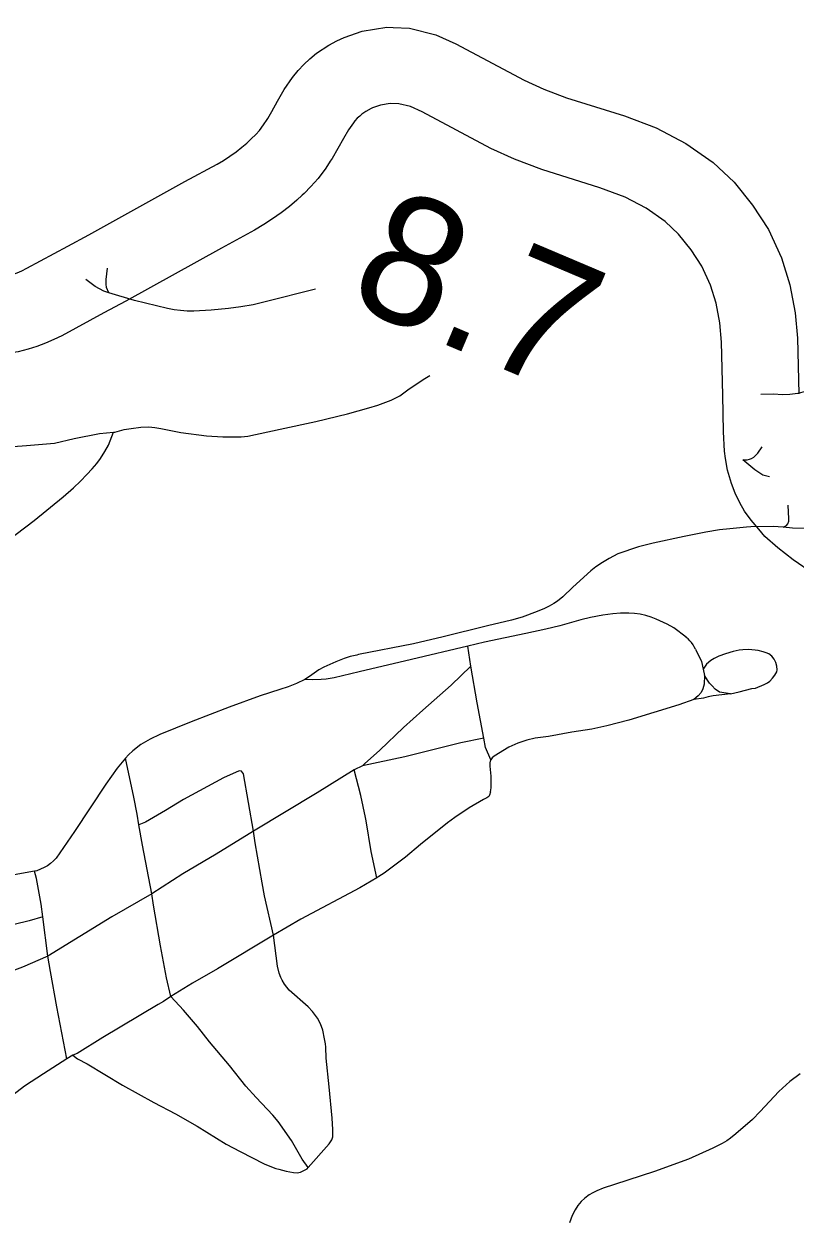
# Model space of a CAD drawing. Extents: x -19 to 366, y -4 to 359.
# Drawn here: x 152.285 to 152.766, y 192.207 to 192.954 of the extents above; entities that cross this region are included whole.
import ezdxf

# ---------------------------------------------------------------- set-up
doc = ezdxf.new("R2010")
doc.units = 0
for name, color, linetype in [('Level 10', 7, 'Continuous'), ('Level 33', 7, 'Continuous'), ('Level 48', 7, 'Continuous'), ('Level 60', 7, 'Continuous')]:
    doc.layers.add(name, color=color, linetype=linetype)

msp = doc.modelspace()

# ---------------------------------------------------------------- linework, layer by layer
at = {"layer": 'Level 10'}
for p, q in [((152.31242, 192.81499), (152.32556, 192.82208)), ((152.34852, 192.78067), (152.3349, 192.77332))]:
    msp.add_line(p, q, dxfattribs=at)
for points in [[(152.47527, 192.94041), (152.48021, 192.94316), (152.48481, 192.9453), (152.49608, 192.94918), (152.51151, 192.95157), (152.51546, 192.95141)], [(152.51546, 192.95141), (152.52571, 192.95101), (152.54201, 192.94696), (152.55461, 192.94124), (152.59732, 192.91849), (152.60948, 192.91297), (152.62372, 192.90752), (152.65989, 192.89628), (152.67972, 192.88883), (152.69819, 192.87911), (152.71513, 192.86715), (152.72832, 192.85485), (152.73982, 192.84064), (152.74969, 192.82548), (152.7579, 192.8077), (152.76318, 192.79092), (152.76645, 192.77348), (152.76779, 192.75762), (152.76868, 192.72278)], [(152.32556, 192.82208), (152.3855, 192.8553), (152.40549, 192.86611), (152.40947, 192.86851), (152.41346, 192.87113), (152.41735, 192.87389), (152.42101, 192.8767), (152.42404, 192.87926), (152.42647, 192.8815), (152.42691, 192.88191), (152.42972, 192.88475), (152.43192, 192.88719), (152.43448, 192.89066), (152.43671, 192.89405), (152.43717, 192.89474), (152.43971, 192.89908), (152.44322, 192.90558), (152.44751, 192.91273), (152.45251, 192.9203), (152.45613, 192.92466), (152.45965, 192.9284), (152.46343, 192.93191), (152.46764, 192.93535), (152.47527, 192.94041)], [(152.51361, 192.9041), (152.50751, 192.90304), (152.50256, 192.90133), (152.50174, 192.90095), (152.49829, 192.89903)], [(152.72134, 192.72205), (152.72049, 192.75502), (152.71947, 192.76711), (152.71717, 192.77941), (152.71365, 192.7906), (152.70814, 192.80251), (152.70147, 192.81275), (152.6936, 192.82249), (152.68519, 192.83033), (152.6734, 192.83865), (152.6603, 192.84555), (152.64453, 192.85147), (152.60822, 192.86276), (152.59122, 192.86927), (152.57639, 192.876), (152.53366, 192.89875), (152.52638, 192.90206), (152.51901, 192.90389), (152.51361, 192.9041)], [(152.49829, 192.89903), (152.49595, 192.89734), (152.49456, 192.8962), (152.49303, 192.89478), (152.4916, 192.89327), (152.4906, 192.89206), (152.48758, 192.88749), (152.48438, 192.88215), (152.48098, 192.87585), (152.47735, 192.86966), (152.47622, 192.86796), (152.47333, 192.86357), (152.46866, 192.85723), (152.46416, 192.85223), (152.45989, 192.84792), (152.45867, 192.84678), (152.45538, 192.84376), (152.45074, 192.83983), (152.44547, 192.83578), (152.44013, 192.832), (152.43469, 192.82843), (152.42899, 192.82499), (152.40824, 192.81377), (152.34852, 192.78067)], [(152.2561, 192.79337), (152.27213, 192.79566), (152.27463, 192.7963), (152.27771, 192.79726), (152.28074, 192.79838), (152.28371, 192.79966), (152.28681, 192.8012), (152.31242, 192.81499)], [(152.3349, 192.77332), (152.30854, 192.75912), (152.30361, 192.75668), (152.29836, 192.75441), (152.293, 192.75243), (152.28753, 192.75072), (152.28134, 192.74915), (152.2628, 192.7465)], [(152.72229, 192.68717), (152.72169, 192.69912), (152.72134, 192.72205)], [(152.72904, 192.66079), (152.7266, 192.66689), (152.72409, 192.67518), (152.72283, 192.68242), (152.72229, 192.68717)], [(152.74375, 192.63832), (152.739, 192.64394), (152.73472, 192.64972), (152.73188, 192.65488), (152.72904, 192.66079)], [(152.76523, 192.61929), (152.75561, 192.62671), (152.74739, 192.63391), (152.74375, 192.63832)], [(152.81726, 192.57513), (152.79064, 192.60184), (152.76523, 192.61929)]]:
    msp.add_lwpolyline(points, dxfattribs=at)
at = {"layer": 'Level 33'}
for points in [[(152.33803, 192.78583), (152.33648, 192.78919), (152.33628, 192.79136), (152.33622, 192.79416), (152.33704, 192.80137)], [(152.33803, 192.78583), (152.33492, 192.78685), (152.32938, 192.78985), (152.32366, 192.79416)], [(152.467, 192.78809), (152.43561, 192.78018), (152.42801, 192.77848), (152.42035, 192.7771), (152.41264, 192.77607), (152.40182, 192.77511), (152.39099, 192.77447), (152.38687, 192.77451), (152.38277, 192.77479), (152.37868, 192.77531), (152.37463, 192.77607), (152.35397, 192.78115), (152.33803, 192.78583)], [(152.34094, 192.69892), (152.34172, 192.699), (152.34757, 192.70054), (152.35195, 192.70124), (152.35797, 192.70197), (152.36298, 192.70218), (152.36662, 192.70188), (152.37038, 192.7013), (152.38296, 192.69871), (152.39894, 192.69665), (152.40911, 192.6961), (152.41513, 192.69598), (152.4206, 192.69602), (152.42474, 192.69635), (152.44487, 192.70086), (152.46712, 192.70549), (152.48696, 192.71034), (152.50018, 192.71407), (152.50596, 192.71587), (152.51418, 192.71894), (152.51719, 192.72029), (152.51954, 192.72157), (152.52467, 192.72534), (152.53411, 192.73182), (152.5383, 192.73421)], [(152.77705, 192.72591), (152.7729, 192.72433), (152.76799, 192.72301), (152.76313, 192.72239), (152.75871, 192.72219), (152.75261, 192.72257), (152.74501, 192.72241)], [(152.19222, 192.62004), (152.20495, 192.61949), (152.25504, 192.62134), (152.25744, 192.62166), (152.25979, 192.6222), (152.26207, 192.62298), (152.26427, 192.62398), (152.26636, 192.62519), (152.27399, 192.63073), (152.29133, 192.64386), (152.30941, 192.65864), (152.31581, 192.66418), (152.32025, 192.66836), (152.3243, 192.67241), (152.32765, 192.67603), (152.33046, 192.67938), (152.33269, 192.6825), (152.33547, 192.68678), (152.33782, 192.69085), (152.34094, 192.69892)], [(152.19741, 192.68805), (152.23119, 192.68847), (152.26672, 192.68919), (152.28664, 192.69064), (152.30413, 192.69202), (152.31629, 192.69488), (152.33215, 192.6981), (152.34094, 192.69892)], [(152.73375, 192.68174), (152.73647, 192.68173), (152.73795, 192.68208), (152.73922, 192.68254), (152.74066, 192.68342), (152.74319, 192.68585), (152.74582, 192.68981)], [(152.75039, 192.67104), (152.74628, 192.67211), (152.74125, 192.67544), (152.73375, 192.68174)], [(152.75895, 192.63963), (152.76096, 192.64063), (152.76175, 192.64177), (152.76237, 192.64345), (152.76256, 192.64492), (152.76202, 192.65338)], [(152.75895, 192.63963), (152.75262, 192.64003), (152.73867, 192.63992), (152.73605, 192.63967), (152.72554, 192.63867), (152.7191, 192.63791), (152.71071, 192.63653), (152.69705, 192.63388), (152.67782, 192.62972), (152.66861, 192.62746), (152.65565, 192.62293), (152.65033, 192.62019), (152.64607, 192.61766), (152.64203, 192.61488), (152.63886, 192.61234), (152.6277, 192.60223), (152.62134, 192.59627), (152.61804, 192.59353), (152.61567, 192.59195), (152.61283, 192.59035), (152.60989, 192.5889), (152.60533, 192.58693), (152.59603, 192.58357), (152.58941, 192.58162), (152.57429, 192.57801), (152.54669, 192.57112), (152.52808, 192.56683), (152.49382, 192.56008), (152.49272, 192.55982), (152.48867, 192.55884), (152.4848, 192.55761), (152.4797, 192.55571), (152.47222, 192.55237), (152.46898, 192.55058), (152.46325, 192.54643), (152.4603, 192.54454)], [(152.77863, 192.6388), (152.76475, 192.63903), (152.75895, 192.63963)], [(152.7041, 192.5635), (152.70344, 192.56494), (152.70267, 192.56631), (152.70176, 192.5676), (152.70072, 192.5688), (152.69958, 192.5699), (152.69834, 192.57088), (152.69829, 192.57091), (152.69068, 192.57678), (152.68644, 192.57916), (152.67965, 192.58229), (152.6765, 192.58356), (152.67328, 192.58454), (152.66975, 192.58527), (152.66614, 192.58575), (152.66251, 192.58598), (152.65735, 192.5859), (152.65262, 192.5855), (152.64637, 192.58465), (152.6386, 192.58323), (152.63267, 192.58183), (152.61947, 192.57813), (152.61079, 192.57602), (152.59833, 192.57325), (152.57246, 192.56793), (152.56199, 192.56544)], [(152.56199, 192.56544), (152.52693, 192.55696), (152.49429, 192.54934), (152.47872, 192.54571), (152.47358, 192.54481), (152.47056, 192.54454), (152.46519, 192.54434), (152.4603, 192.54454)], [(152.56402, 192.553), (152.56199, 192.56544)], [(152.7041, 192.5635), (152.70784, 192.55581), (152.709, 192.55098)], [(152.75402, 192.55598), (152.75329, 192.55736), (152.75179, 192.55912), (152.7499, 192.56052), (152.74827, 192.56132), (152.74643, 192.56194), (152.74323, 192.56265), (152.73739, 192.5633), (152.73384, 192.56316), (152.73145, 192.56288), (152.72762, 192.56198), (152.7229, 192.56056), (152.71883, 192.55907), (152.71577, 192.55766), (152.71379, 192.55643), (152.71104, 192.55412), (152.709, 192.55098)], [(152.56402, 192.553), (152.55157, 192.54102), (152.53408, 192.5255)], [(152.56788, 192.53008), (152.56402, 192.553)], [(152.72594, 192.5357), (152.7314, 192.53693), (152.73927, 192.53898), (152.74161, 192.53923), (152.74713, 192.54149), (152.74918, 192.54259), (152.7506, 192.54364), (152.7523, 192.54537), (152.75375, 192.54736), (152.75487, 192.54947), (152.75515, 192.55054), (152.75503, 192.55297), (152.75442, 192.55524), (152.75402, 192.55598)], [(152.4603, 192.54454), (152.45521, 192.5421), (152.44992, 192.54003), (152.44479, 192.53827), (152.43247, 192.53447), (152.41314, 192.52737), (152.38938, 192.51822), (152.36975, 192.51019), (152.3637, 192.50732), (152.358, 192.50394), (152.35302, 192.50015), (152.3503, 192.49762), (152.3483, 192.49547)], [(152.70973, 192.54714), (152.70954, 192.54168), (152.70868, 192.53868), (152.70782, 192.53657), (152.7059, 192.53432), (152.7032, 192.53201)], [(152.709, 192.55098), (152.70973, 192.54714)], [(152.72594, 192.5357), (152.71911, 192.53674), (152.71648, 192.53861), (152.71466, 192.5407), (152.71295, 192.54239), (152.70973, 192.54714)], [(152.572, 192.5079), (152.56788, 192.53008)], [(152.7032, 192.53201), (152.69384, 192.52883), (152.66266, 192.51923), (152.64884, 192.51559), (152.63947, 192.51356), (152.62698, 192.51162), (152.61235, 192.5091), (152.60407, 192.5079), (152.5988, 192.50663), (152.59332, 192.50477), (152.58759, 192.50231), (152.57847, 192.49666), (152.57725, 192.49567), (152.57648, 192.49451)], [(152.72594, 192.5357), (152.71516, 192.53443), (152.71207, 192.5338), (152.70909, 192.53291), (152.7032, 192.53201)], [(152.53408, 192.5255), (152.52199, 192.51471), (152.50712, 192.50039), (152.49766, 192.49194), (152.49639, 192.4908)], [(152.572, 192.5079), (152.55769, 192.50504), (152.54944, 192.50295), (152.52283, 192.49624), (152.49639, 192.4908)], [(152.57648, 192.49451), (152.57312, 192.50209), (152.572, 192.5079)], [(152.3483, 192.49547), (152.34323, 192.4892), (152.33602, 192.47922), (152.31661, 192.44965), (152.30515, 192.43312), (152.30345, 192.43138), (152.30162, 192.42981), (152.29965, 192.4284), (152.29756, 192.42717), (152.29538, 192.42613), (152.29311, 192.42528), (152.29158, 192.425)], [(152.35558, 192.46059), (152.35365, 192.47122), (152.3483, 192.49547)], [(152.57629, 192.47457), (152.57665, 192.47693), (152.57655, 192.48427), (152.57598, 192.4906), (152.57606, 192.49262), (152.57648, 192.49451)], [(152.42073, 192.48742), (152.41935, 192.48767), (152.40946, 192.48324), (152.38455, 192.46972), (152.37325, 192.46275), (152.36084, 192.45563), (152.35677, 192.4539)], [(152.42818, 192.44993), (152.42197, 192.48575), (152.42073, 192.48742)], [(152.49102, 192.48824), (152.46796, 192.47394), (152.42818, 192.44993)], [(152.49639, 192.4908), (152.49102, 192.48824)], [(152.49856, 192.45643), (152.49824, 192.45853), (152.4952, 192.47224), (152.49102, 192.48824)], [(152.57629, 192.47457), (152.57562, 192.47238), (152.57508, 192.47155), (152.57399, 192.47069), (152.57177, 192.4696), (152.5629, 192.46452), (152.55401, 192.45856), (152.54938, 192.45506), (152.53242, 192.44168), (152.52309, 192.43373), (152.50974, 192.42377), (152.50661, 192.42169), (152.50533, 192.42084)], [(152.35677, 192.4539), (152.35558, 192.46059)], [(152.50533, 192.42084), (152.50162, 192.43726), (152.49856, 192.45643)], [(152.35904, 192.44127), (152.35677, 192.4539)], [(152.42818, 192.44993), (152.40488, 192.43555), (152.38414, 192.42337), (152.36476, 192.41093)], [(152.43376, 192.41767), (152.42932, 192.44265), (152.42818, 192.44993)], [(152.36476, 192.41093), (152.35904, 192.44127)], [(152.29158, 192.425), (152.272, 192.42153), (152.25116, 192.41843), (152.22512, 192.41478)], [(152.29566, 192.40431), (152.29281, 192.42049), (152.29158, 192.425)], [(152.44075, 192.3851), (152.43521, 192.4095), (152.43376, 192.41767)], [(152.50533, 192.42084), (152.49456, 192.41448), (152.45774, 192.39503), (152.44075, 192.3851)], [(152.36476, 192.41093), (152.33985, 192.39642), (152.29997, 192.37185)], [(152.37025, 192.3784), (152.36578, 192.40378), (152.36476, 192.41093)], [(152.29674, 192.39657), (152.29566, 192.40431)], [(152.29674, 192.39657), (152.28813, 192.39404), (152.27026, 192.38962), (152.23284, 192.3825), (152.22764, 192.38127), (152.22573, 192.38009)], [(152.29997, 192.37185), (152.29674, 192.39657)], [(152.44075, 192.3851), (152.40583, 192.36394)], [(152.47335, 192.31505), (152.47317, 192.31723), (152.47267, 192.32036), (152.47154, 192.3257), (152.47014, 192.32977), (152.46821, 192.33328), (152.46515, 192.33733), (152.46248, 192.34022), (152.45054, 192.35071), (152.44759, 192.35445), (152.44609, 192.35687), (152.44524, 192.35856), (152.44423, 192.36134), (152.44334, 192.36579), (152.44075, 192.3851)], [(152.37669, 192.34682), (152.37395, 192.35846), (152.37025, 192.3784)], [(152.29997, 192.37185), (152.28404, 192.36516), (152.26256, 192.3572)], [(152.30553, 192.34029), (152.30148, 192.36236), (152.29997, 192.37185)], [(152.40583, 192.36394), (152.39028, 192.35498), (152.37669, 192.34682)], [(152.37669, 192.34682), (152.37214, 192.34374), (152.36875, 192.34167), (152.33412, 192.32123), (152.31829, 192.31128), (152.31548, 192.31005)], [(152.46243, 192.24001), (152.45858, 192.24522), (152.45193, 192.25684), (152.44373, 192.26879), (152.44042, 192.27275), (152.42983, 192.28367), (152.42348, 192.2909), (152.4132, 192.30377), (152.40087, 192.3184), (152.39336, 192.32804), (152.38465, 192.33822), (152.37669, 192.34682)], [(152.31181, 192.30781), (152.30553, 192.34029)], [(152.46243, 192.24001), (152.4756, 192.2548), (152.47723, 192.25724), (152.47779, 192.25918), (152.47787, 192.26381), (152.47737, 192.2709), (152.47556, 192.29042), (152.47362, 192.30826), (152.47335, 192.31505)], [(152.31181, 192.30781), (152.29721, 192.29854), (152.28539, 192.29075), (152.28064, 192.2873), (152.27603, 192.28365), (152.26393, 192.27328), (152.26173, 192.27179), (152.25942, 192.27048), (152.25702, 192.26935), (152.25454, 192.26843), (152.22678, 192.26056)], [(152.31548, 192.31005), (152.31181, 192.30781)], [(152.31548, 192.31005), (152.31832, 192.30785), (152.32434, 192.30468), (152.34659, 192.2915), (152.36612, 192.2806), (152.37948, 192.27345), (152.39319, 192.26579), (152.41116, 192.25471), (152.41988, 192.25002), (152.43502, 192.24242), (152.43946, 192.24049), (152.44231, 192.23951), (152.44401, 192.23892), (152.44866, 192.2377), (152.45333, 192.23685), (152.45558, 192.2368), (152.45754, 192.23718), (152.46169, 192.2392), (152.46243, 192.24001)], [(152.76961, 192.29854), (152.76317, 192.2937), (152.75618, 192.28742), (152.74466, 192.27497), (152.73969, 192.2701), (152.72944, 192.26111), (152.72602, 192.2584), (152.72365, 192.25674), (152.72084, 192.25504), (152.7151, 192.25207), (152.69989, 192.24519), (152.67856, 192.2376), (152.65356, 192.22954), (152.64646, 192.22706), (152.64267, 192.22551), (152.64008, 192.22424), (152.63791, 192.22293), (152.63518, 192.22092), (152.63276, 192.21875), (152.63072, 192.21634), (152.62897, 192.21372), (152.62723, 192.2102), (152.62562, 192.20548)]]:
    msp.add_lwpolyline(points, dxfattribs=at)
at = {"layer": 'Level 60'}
for points in [[(156.50946, 189.3937), (156.44759, 191.65634), (156.2114, 200.27623), (155.97446, 208.89626), (155.73678, 217.51643), (155.49836, 226.13674), (155.2592, 234.75719), (155.01929, 243.37778), (154.77865, 251.9985), (154.53727, 260.61937), (154.29515, 269.24038), (154.0523, 277.86152), (153.80871, 286.48281), (153.56438, 295.10424), (153.31933, 303.72581), (153.07354, 312.34752), (152.82702, 320.96938), (152.57978, 329.59137), (152.3318, 338.21351), (152.0831, 346.83579)], [(154.11585, 1.87092), (153.9063, 10.48743), (153.69602, 19.10409), (153.48501, 27.72087), (153.27327, 36.3378), (153.0608, 44.95486), (152.84759, 53.57206), (152.63366, 62.1894), (152.419, 70.80688), (152.20362, 79.42449), (151.98751, 88.04225), (151.77068, 96.66014), (151.55312, 105.27817), (151.33484, 113.89634), (151.11584, 122.51465), (150.89612, 131.13311), (150.67568, 139.7517), (150.45452, 148.37043), (150.23264, 156.98931), (150.01005, 165.60832), (149.78674, 174.22748), (149.56272, 182.84677), (149.33799, 191.46621), (149.11254, 200.0858), (148.88638, 208.70552), (148.65952, 217.32539), (148.43194, 225.9454), (148.20366, 234.56555), (147.97466, 243.18584), (147.74497, 251.80628), (147.51457, 260.42687), (147.28346, 269.04759), (147.05165, 277.66846), (146.81914, 286.28948), (146.58593, 294.91064), (146.35202, 303.53194), (146.11742, 312.15339), (145.88211, 320.77499), (145.64611, 329.39673), (145.40941, 338.01861), (145.17202, 346.64065)], [(0, 189.51617), (7.11214, 189.52059), (14.22427, 189.53386), (21.33637, 189.55597), (28.44845, 189.58693), (35.56048, 189.62672), (42.67245, 189.67537), (49.78436, 189.73285), (56.89619, 189.79918), (64.00793, 189.87436), (71.11958, 189.95838), (78.23111, 190.05124), (85.34253, 190.15294), (92.45381, 190.26349), (99.56495, 190.38288), (106.67593, 190.51112), (113.78675, 190.6482), (120.89739, 190.79412), (128.00785, 190.94888), (135.11811, 191.11248), (142.22816, 191.28493), (149.33799, 191.46621), (156.44759, 191.65634), (163.55694, 191.85531), (170.66605, 192.06312), (177.77489, 192.27977), (184.88345, 192.50526), (191.99173, 192.73959), (199.09971, 192.98276), (206.20739, 193.23477), (213.31474, 193.49561), (220.42177, 193.7653), (227.52845, 194.04382), (234.63479, 194.33118), (241.74076, 194.62738), (248.84635, 194.93241), (255.95157, 195.24628), (263.05638, 195.56898), (270.16079, 195.90052), (277.26478, 196.24089), (284.36834, 196.5901), (291.47147, 196.94814), (298.57414, 197.31501), (305.67635, 197.69072), (312.77809, 198.07525), (319.87934, 198.46862), (326.9801, 198.87082), (334.08035, 199.28185), (341.18009, 199.7017)]]:
    msp.add_spline(points, degree=3, dxfattribs=at)

# ---------------------------------------------------------------- texts
at = {"layer": 'Level 48'}
msp.add_text('8.7', height=0.08, rotation=337.04454, dxfattribs=at).set_placement((152.48485, 192.78033))

doc.saveas('drawing.dxf')
